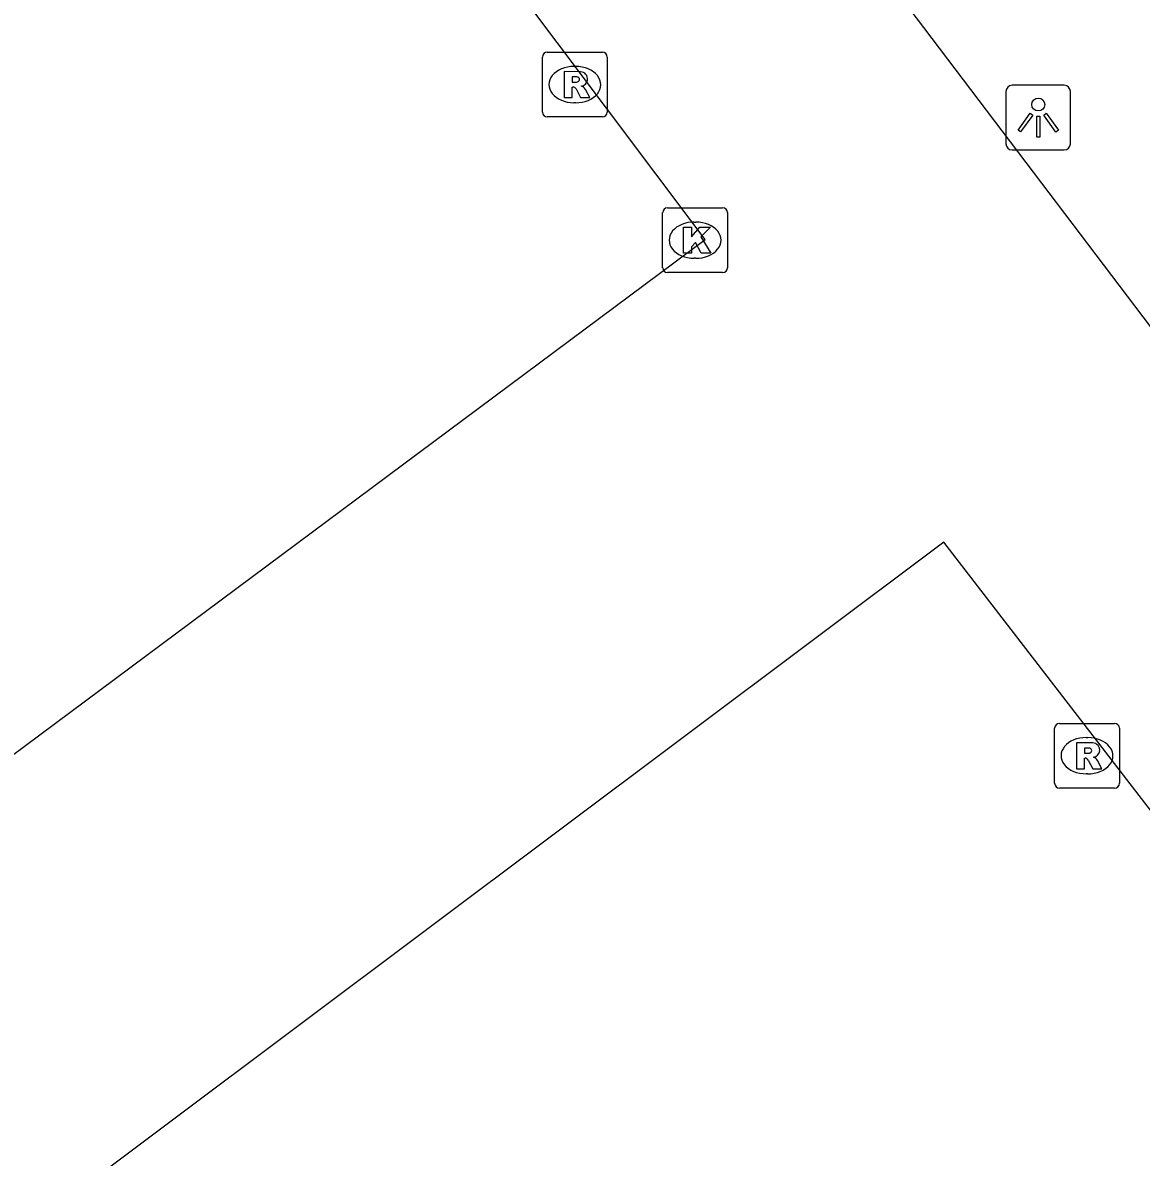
# Model space of a CAD drawing. Extents: x 160037 to 160839, y 385326 to 386441.
# Drawn here: x 160323.86 to 160341.15, y 385967.91 to 385985.44 of the extents above; entities that cross this region are included whole.
import ezdxf

# ---------------------------------------------------------------- set-up
doc = ezdxf.new("R2010")
doc.units = 0
for name, color, linetype in [('IMGEO_Kolk', 7, 'Continuous'), ('IMGEO_Lichtpunt', 7, 'Continuous'), ('IMGEO_Parkeervlak_open', 7, 'Continuous'), ('IMGEO_Rijbaan_lokaal_open', 7, 'Continuous'), ('IMGEO_Rioolput', 7, 'Continuous')]:
    doc.layers.add(name, color=color, linetype=linetype)

msp = doc.modelspace()

# ---------------------------------------------------------------- linework, layer by layer
at = {"layer": 'IMGEO_Kolk'}
for p, q in [((160333.827, 385982.579), (160334.679, 385982.579)), ((160333.752, 385981.653), (160333.752, 385982.505)), ((160334.753, 385982.505), (160334.753, 385981.653)), ((160334.24, 385982.359), (160334.265, 385982.359)), ((160334.263, 385981.799), (160334.238, 385981.799)), ((160334.679, 385981.579), (160333.827, 385981.579))]:
    msp.add_line(p, q, dxfattribs=at)
for points in [[(160333.827, 385982.579), (160334.679, 385982.579)], [(160333.752, 385981.653), (160333.752, 385982.505)], [(160334.753, 385982.505), (160334.753, 385981.653)], [(160334.073, 385982.279), (160334.196, 385982.279), (160334.196, 385982.128), (160334.326, 385982.279), (160334.49, 385982.279), (160334.344, 385982.128), (160334.497, 385981.879), (160334.345, 385981.879), (160334.26, 385982.043), (160334.196, 385981.976), (160334.196, 385981.879), (160334.073, 385981.879), (160334.073, 385982.279)], [(160334.679, 385981.579), (160333.827, 385981.579)]]:
    msp.add_lwpolyline(points, dxfattribs=at)
for centre, start, end in [((160333.829, 385982.503), 91.552, 178.448), ((160333.829, 385982.503), 91.552, 178.448), ((160334.677, 385982.503), 1.552, 88.448), ((160334.677, 385982.503), 1.552, 88.448), ((160333.829, 385981.655), 181.552, 268.448), ((160333.829, 385981.655), 181.552, 268.448), ((160334.677, 385981.655), 271.552, 358.448), ((160334.677, 385981.655), 271.552, 358.448)]:
    msp.add_arc(centre, 0.0765, start, end, dxfattribs=at)
for centre, major_axis, ratio, start_param, end_param in [((160334.239, 385982.079), (-0.387, 0.002), 0.722429, 4.712389, 7.853982), ((160334.264, 385982.079), (-0.39, 0.002), 0.717154, 1.570796, 4.712389)]:
    msp.add_ellipse(centre, major_axis=major_axis, ratio=ratio, start_param=start_param, end_param=end_param, dxfattribs=at)
at = {"layer": 'IMGEO_Lichtpunt'}
for p, q in [((160339.959, 385984.471), (160339.151, 385984.471)), ((160339.959, 385984.471), (160339.151, 385984.471)), ((160339.057, 385984.376), (160339.057, 385983.569)), ((160339.057, 385984.376), (160339.057, 385983.569)), ((160340.053, 385983.569), (160340.053, 385984.376)), ((160340.053, 385983.569), (160340.053, 385984.376)), ((160339.151, 385983.475), (160339.959, 385983.475)), ((160339.151, 385983.475), (160339.959, 385983.475))]:
    msp.add_line(p, q, dxfattribs=at)
for points in [[(160339.431, 385984.04), (160339.47, 385984.012), (160339.282, 385983.75), (160339.244, 385983.777), (160339.431, 385984.04)], [(160339.533, 385983.992), (160339.58, 385983.992), (160339.58, 385983.67), (160339.533, 385983.67), (160339.533, 385983.992)], [(160339.643, 385984.012), (160339.681, 385984.039), (160339.868, 385983.777), (160339.829, 385983.749), (160339.643, 385984.012)]]:
    msp.add_lwpolyline(points, dxfattribs=at)
msp.add_circle((160339.556, 385984.174), 0.0994, dxfattribs=at)
for centre, start, end in [((160339.151, 385984.376), 90, 180), ((160339.151, 385984.376), 90, 180), ((160339.959, 385984.376), 0, 90), ((160339.959, 385984.376), 0, 90), ((160339.151, 385983.569), 180, 270), ((160339.151, 385983.569), 180, 270), ((160339.959, 385983.569), 270, 0), ((160339.959, 385983.569), 270, 360)]:
    msp.add_arc(centre, 0.0946, start, end, dxfattribs=at)
at = {"layer": 'IMGEO_Parkeervlak_open'}
for points in [[(160312.451, 385965.753), (160334.411, 385982.089), (160328.324, 385990.186), (160306.407, 385973.709)], [(160322.119, 385953.017), (160344.171, 385969.539), (160338.096, 385977.416), (160316.099, 385960.943)]]:
    msp.add_lwpolyline(points, dxfattribs=at)
at = {"layer": 'IMGEO_Rijbaan_lokaal_open'}
msp.add_lwpolyline([(160328.26, 385997.929), (160351.422, 385967.377)], dxfattribs=at)
at = {"layer": 'IMGEO_Rioolput'}
for p, q in [((160331.894, 385984.056), (160331.894, 385984.908)), ((160331.969, 385984.982), (160332.821, 385984.982)), ((160332.895, 385984.908), (160332.895, 385984.056)), ((160332.382, 385984.762), (160332.407, 385984.762)), ((160332.405, 385984.202), (160332.38, 385984.202)), ((160332.821, 385983.982), (160331.969, 385983.982)), ((160339.809, 385973.689), (160339.809, 385974.541)), ((160339.884, 385974.615), (160340.736, 385974.615)), ((160340.81, 385974.541), (160340.81, 385973.689)), ((160340.297, 385974.395), (160340.322, 385974.395)), ((160340.32, 385973.835), (160340.295, 385973.835)), ((160340.736, 385973.615), (160339.884, 385973.615))]:
    msp.add_line(p, q, dxfattribs=at)
for points in [[(160331.894, 385984.056), (160331.894, 385984.908)], [(160331.969, 385984.982), (160332.821, 385984.982)], [(160332.895, 385984.908), (160332.895, 385984.056)], [(160332.483, 385984.68), (160332.231, 385984.682), (160332.231, 385984.282)], [(160332.409, 385984.601), (160332.355, 385984.601), (160332.355, 385984.52)], [(160332.355, 385984.52), (160332.407, 385984.52)], [(160332.231, 385984.282), (160332.355, 385984.282), (160332.355, 385984.444), (160332.366, 385984.444)], [(160332.413, 385984.415), (160332.484, 385984.282), (160332.624, 385984.282), (160332.559, 385984.408)], [(160332.821, 385983.982), (160331.969, 385983.982)], [(160339.809, 385973.689), (160339.809, 385974.541)], [(160339.884, 385974.615), (160340.736, 385974.615)], [(160340.81, 385974.541), (160340.81, 385973.689)], [(160340.398, 385974.313), (160340.146, 385974.315), (160340.146, 385973.915)], [(160340.324, 385974.234), (160340.27, 385974.234), (160340.27, 385974.153)], [(160340.27, 385974.153), (160340.322, 385974.153)], [(160340.146, 385973.915), (160340.27, 385973.915), (160340.27, 385974.077), (160340.281, 385974.077)], [(160340.328, 385974.048), (160340.399, 385973.915), (160340.539, 385973.915), (160340.474, 385974.041)], [(160340.736, 385973.615), (160339.884, 385973.615)]]:
    msp.add_lwpolyline(points, dxfattribs=at)
for centre, radius, start, end in [((160331.971, 385984.906), 0.0765, 91.552, 178.448), ((160331.971, 385984.906), 0.0765, 91.552, 178.448), ((160332.819, 385984.906), 0.0765, 1.552, 88.448), ((160332.819, 385984.906), 0.0765, 1.552, 88.448), ((160332.482, 385984.57), 0.109, 350.3612, 89.416), ((160332.391, 385984.709), 0.19, 274.7715, 282.9687), ((160332.415, 385984.505), 0.0964, 77.0061, 93.1865), ((160332.429, 385984.562), 0.0378, 276.6634, 79.6772), ((160332.48, 385984.57), 0.112, 277.5842, 350.9817), ((160332.365, 385984.391), 0.0533, 26.0293, 88.6989), ((160332.464, 385984.355), 0.108, 29.5134, 73.7905), ((160331.971, 385984.058), 0.0765, 181.552, 268.448), ((160331.971, 385984.058), 0.0765, 181.552, 268.448), ((160332.819, 385984.058), 0.0765, 271.552, 358.448), ((160332.819, 385984.058), 0.0765, 271.552, 358.448), ((160339.886, 385974.539), 0.0765, 91.552, 178.448), ((160339.886, 385974.539), 0.0765, 91.552, 178.448), ((160340.734, 385974.539), 0.0765, 1.552, 88.448), ((160340.734, 385974.539), 0.0765, 1.552, 88.448), ((160340.397, 385974.203), 0.109, 350.3612, 89.416), ((160340.306, 385974.342), 0.19, 274.7715, 282.9687), ((160340.33, 385974.138), 0.0964, 77.0061, 93.1865), ((160340.344, 385974.195), 0.0378, 276.6634, 79.6772), ((160340.395, 385974.203), 0.112, 277.5842, 350.9817), ((160340.28, 385974.024), 0.0533, 26.0293, 88.6989), ((160340.379, 385973.988), 0.108, 29.5134, 73.7905), ((160339.886, 385973.691), 0.0765, 181.552, 268.448), ((160339.886, 385973.691), 0.0765, 181.552, 268.448), ((160340.734, 385973.691), 0.0765, 271.552, 358.448), ((160340.734, 385973.691), 0.0765, 271.552, 358.448)]:
    msp.add_arc(centre, radius, start, end, dxfattribs=at)
for centre, major_axis, ratio, start_param, end_param in [((160332.381, 385984.482), (-0.387, 0.002), 0.722429, 4.712389, 7.853982), ((160332.406, 385984.482), (-0.39, 0.002), 0.717154, 1.570796, 4.712389), ((160340.296, 385974.115), (-0.387, 0.002), 0.722429, 4.712389, 7.853982), ((160340.321, 385974.115), (-0.39, 0.002), 0.717154, 1.570796, 4.712389)]:
    msp.add_ellipse(centre, major_axis=major_axis, ratio=ratio, start_param=start_param, end_param=end_param, dxfattribs=at)

doc.saveas('drawing.dxf')
